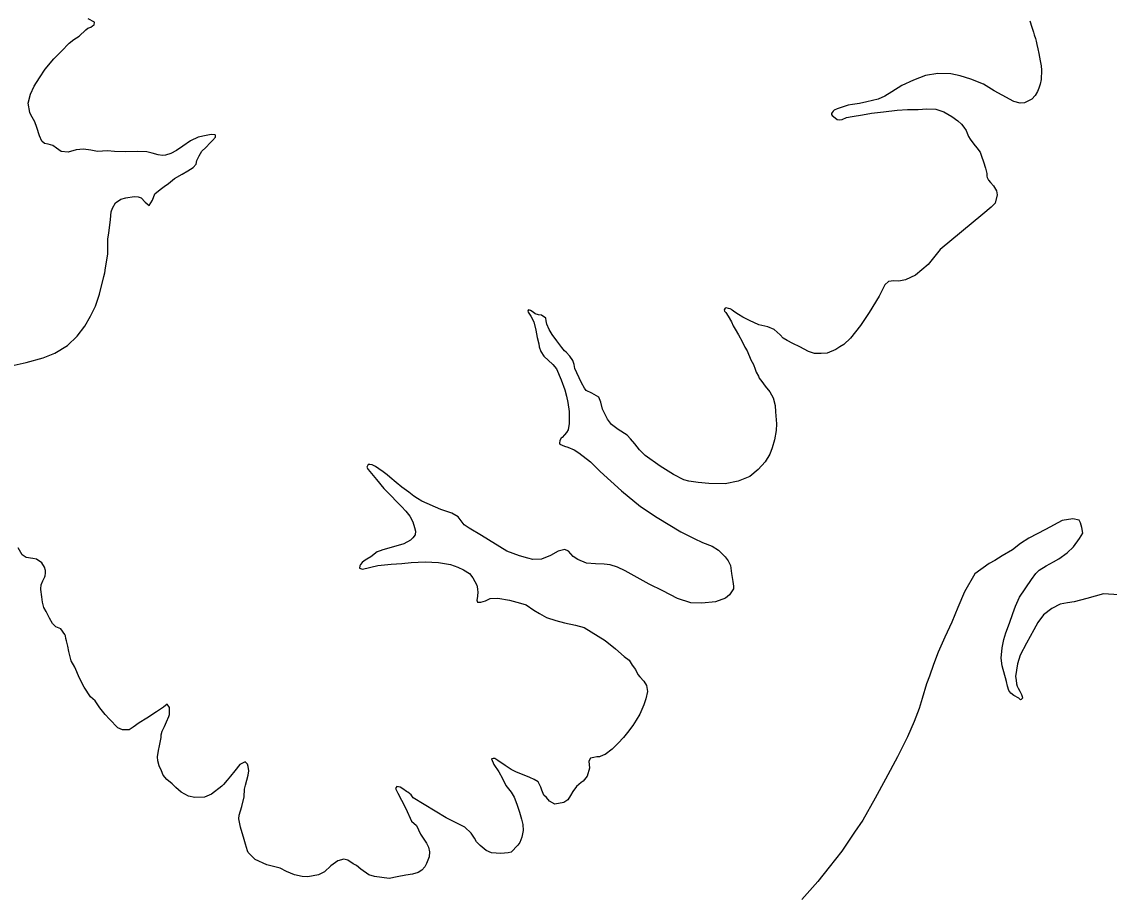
# Model space of a CAD drawing. Extents: x -939622 to -934245, y 1383184 to 1385301.
# Drawn here: x -935075.41 to -935059.22, y 1384353.42 to 1384366.39 of the extents above; entities that cross this region are included whole.
import ezdxf

# ---------------------------------------------------------------- set-up
doc = ezdxf.new("R2010")
doc.units = 0
doc.layers.add('Level 9', color=7, linetype='Continuous')

msp = doc.modelspace()

# ---------------------------------------------------------------- linework, layer by layer
at = {"layer": 'Level 9'}
for points in [[(-935074.33, 1384366.347), (-935074.328, 1384366.383), (-935074.42, 1384366.434)], [(-935060.407, 1384366.403), (-935060.377, 1384366.311), (-935060.354, 1384366.234), (-935060.344, 1384366.195)], [(-935075.522, 1384361.277), (-935075.343, 1384361.319), (-935075.092, 1384361.39), (-935074.917, 1384361.458), (-935074.729, 1384361.57), (-935074.586, 1384361.709), (-935074.473, 1384361.86), (-935074.388, 1384362.01), (-935074.314, 1384362.157), (-935074.251, 1384362.336), (-935074.19, 1384362.597), (-935074.174, 1384362.651), (-935074.161, 1384362.727), (-935074.129, 1384362.929), (-935074.127, 1384363.074), (-935074.13, 1384363.155), (-935074.112, 1384363.249), (-935074.1, 1384363.363), (-935074.091, 1384363.448), (-935074.079, 1384363.559), (-935074.06, 1384363.614), (-935074.012, 1384363.697), (-935073.935, 1384363.75), (-935073.861, 1384363.768), (-935073.738, 1384363.79), (-935073.675, 1384363.783), (-935073.632, 1384363.769), (-935073.573, 1384363.705), (-935073.515, 1384363.655), (-935073.466, 1384363.735), (-935073.427, 1384363.827), (-935073.351, 1384363.895), (-935073.289, 1384363.939), (-935073.227, 1384363.983), (-935073.134, 1384364.055), (-935073.024, 1384364.122), (-935072.939, 1384364.173), (-935072.856, 1384364.223), (-935072.816, 1384364.27), (-935072.806, 1384364.324), (-935072.769, 1384364.395), (-935072.729, 1384364.465), (-935072.671, 1384364.521), (-935072.603, 1384364.586), (-935072.574, 1384364.62), (-935072.572, 1384364.623), (-935072.528, 1384364.67), (-935072.526, 1384364.697), (-935072.532, 1384364.706), (-935072.592, 1384364.713), (-935072.667, 1384364.698), (-935072.786, 1384364.671), (-935072.896, 1384364.619), (-935073.014, 1384364.54), (-935073.108, 1384364.474), (-935073.193, 1384364.429), (-935073.271, 1384364.403), (-935073.313, 1384364.401), (-935073.379, 1384364.408), (-935073.467, 1384364.435), (-935073.549, 1384364.454), (-935073.684, 1384364.459), (-935073.87, 1384364.453), (-935074.027, 1384364.46), (-935074.135, 1384364.468), (-935074.282, 1384364.458), (-935074.379, 1384364.481), (-935074.491, 1384364.496), (-935074.602, 1384364.486), (-935074.718, 1384364.45), (-935074.823, 1384364.461), (-935074.894, 1384364.507), (-935074.946, 1384364.548), (-935075.016, 1384364.569), (-935075.073, 1384364.58), (-935075.11, 1384364.614), (-935075.146, 1384364.694), (-935075.183, 1384364.814), (-935075.213, 1384364.903), (-935075.273, 1384365.003), (-935075.289, 1384365.039), (-935075.312, 1384365.179), (-935075.28, 1384365.312), (-935075.223, 1384365.434), (-935075.146, 1384365.554), (-935075.06, 1384365.683), (-935074.933, 1384365.84), (-935074.819, 1384365.955), (-935074.706, 1384366.07), (-935074.635, 1384366.126), (-935074.556, 1384366.177), (-935074.454, 1384366.268), (-935074.424, 1384366.293), (-935074.38, 1384366.312), (-935074.356, 1384366.328), (-935074.336, 1384366.34), (-935074.33, 1384366.347)], [(-935060.344, 1384366.195), (-935060.324, 1384366.141), (-935060.314, 1384366.103), (-935060.3, 1384366.052), (-935060.289, 1384365.989), (-935060.272, 1384365.918), (-935060.253, 1384365.807), (-935060.239, 1384365.735), (-935060.231, 1384365.669), (-935060.238, 1384365.531), (-935060.251, 1384365.461), (-935060.271, 1384365.404), (-935060.293, 1384365.352), (-935060.327, 1384365.294), (-935060.379, 1384365.238), (-935060.486, 1384365.186), (-935060.549, 1384365.181), (-935060.646, 1384365.205), (-935060.817, 1384365.296), (-935060.936, 1384365.364), (-935061.096, 1384365.459), (-935061.284, 1384365.534), (-935061.442, 1384365.583), (-935061.581, 1384365.617), (-935061.774, 1384365.62), (-935061.959, 1384365.59), (-935062.14, 1384365.521), (-935062.309, 1384365.444), (-935062.459, 1384365.346), (-935062.562, 1384365.282), (-935062.666, 1384365.24), (-935062.833, 1384365.196), (-935062.941, 1384365.174), (-935063.048, 1384365.159), (-935063.108, 1384365.148), (-935063.171, 1384365.131), (-935063.215, 1384365.114), (-935063.272, 1384365.095), (-935063.316, 1384365.072), (-935063.334, 1384365.059), (-935063.348, 1384365.041), (-935063.359, 1384365.023), (-935063.359, 1384365.008), (-935063.35, 1384364.996), (-935063.306, 1384364.961), (-935063.273, 1384364.935), (-935063.245, 1384364.93), (-935063.2, 1384364.934), (-935063.135, 1384364.964), (-935063.049, 1384364.981), (-935062.899, 1384365.007), (-935062.762, 1384365.03), (-935062.585, 1384365.05), (-935062.379, 1384365.075), (-935062.229, 1384365.083), (-935062.069, 1384365.082), (-935061.937, 1384365.092), (-935061.805, 1384365.09), (-935061.684, 1384365.052), (-935061.567, 1384364.978), (-935061.478, 1384364.917), (-935061.422, 1384364.868), (-935061.388, 1384364.821), (-935061.356, 1384364.771), (-935061.34, 1384364.732), (-935061.317, 1384364.682), (-935061.292, 1384364.641), (-935061.242, 1384364.57), (-935061.195, 1384364.515), (-935061.148, 1384364.447), (-935061.128, 1384364.39), (-935061.095, 1384364.304), (-935061.068, 1384364.212), (-935061.048, 1384364.131), (-935061.046, 1384364.092), (-935061.04, 1384364.072), (-935061.02, 1384364.033), (-935060.992, 1384363.998), (-935060.949, 1384363.948), (-935060.901, 1384363.875), (-935060.893, 1384363.815), (-935060.922, 1384363.691), (-935060.981, 1384363.629), (-935061.104, 1384363.526), (-935061.742, 1384363), (-935061.918, 1384362.775), (-935062.108, 1384362.616), (-935062.259, 1384362.548), (-935062.358, 1384362.53), (-935062.43, 1384362.536), (-935062.508, 1384362.525), (-935062.564, 1384362.475), (-935062.648, 1384362.307), (-935062.797, 1384362.062), (-935062.929, 1384361.868), (-935063.073, 1384361.68), (-935063.175, 1384361.584), (-935063.232, 1384361.552), (-935063.296, 1384361.511), (-935063.421, 1384361.456), (-935063.514, 1384361.45)], [(-935063.514, 1384361.45), (-935063.61, 1384361.45), (-935063.698, 1384361.48), (-935063.829, 1384361.551), (-935063.936, 1384361.602), (-935064.016, 1384361.647), (-935064.077, 1384361.681), (-935064.124, 1384361.731), (-935064.213, 1384361.809), (-935064.308, 1384361.848), (-935064.441, 1384361.88), (-935064.581, 1384361.942), (-935064.679, 1384361.993), (-935064.743, 1384362.033), (-935064.795, 1384362.067), (-935064.835, 1384362.099), (-935064.848, 1384362.107), (-935064.866, 1384362.116), (-935064.893, 1384362.124), (-935064.927, 1384362.132), (-935064.942, 1384362.129), (-935064.956, 1384362.101), (-935064.952, 1384362.083), (-935064.93, 1384362.063), (-935064.896, 1384362.007), (-935064.848, 1384361.924), (-935064.822, 1384361.865), (-935064.793, 1384361.815), (-935064.743, 1384361.729), (-935064.688, 1384361.629), (-935064.647, 1384361.549), (-935064.615, 1384361.49), (-935064.557, 1384361.359), (-935064.521, 1384361.288), (-935064.495, 1384361.22), (-935064.479, 1384361.175), (-935064.447, 1384361.113), (-935064.434, 1384361.084), (-935064.393, 1384361.034), (-935064.343, 1384360.966), (-935064.277, 1384360.884), (-935064.226, 1384360.79), (-935064.199, 1384360.679), (-935064.19, 1384360.586), (-935064.178, 1384360.403), (-935064.184, 1384360.307), (-935064.206, 1384360.168), (-935064.239, 1384360.047), (-935064.275, 1384359.956), (-935064.343, 1384359.842), (-935064.448, 1384359.728), (-935064.574, 1384359.621), (-935064.749, 1384359.55), (-935064.94, 1384359.513), (-935065.183, 1384359.518), (-935065.343, 1384359.534), (-935065.479, 1384359.553), (-935065.558, 1384359.572), (-935065.71, 1384359.651), (-935065.91, 1384359.774), (-935066.131, 1384359.935), (-935066.215, 1384360.017), (-935066.287, 1384360.108), (-935066.352, 1384360.184), (-935066.399, 1384360.236), (-935066.534, 1384360.319), (-935066.632, 1384360.394), (-935066.692, 1384360.477), (-935066.766, 1384360.624), (-935066.793, 1384360.729), (-935066.823, 1384360.8), (-935066.927, 1384360.86), (-935067.009, 1384360.902), (-935067.034, 1384360.935), (-935067.079, 1384361.014), (-935067.147, 1384361.162), (-935067.176, 1384361.231), (-935067.187, 1384361.287), (-935067.21, 1384361.35), (-935067.251, 1384361.412), (-935067.306, 1384361.47), (-935067.331, 1384361.49), (-935067.372, 1384361.54), (-935067.447, 1384361.64), (-935067.516, 1384361.737), (-935067.561, 1384361.81), (-935067.593, 1384361.891), (-935067.607, 1384361.938), (-935067.611, 1384361.98), (-935067.673, 1384362.023), (-935067.718, 1384362.028), (-935067.769, 1384362.044), (-935067.8, 1384362.067), (-935067.84, 1384362.093), (-935067.87, 1384362.101), (-935067.879, 1384362.089), (-935067.875, 1384362.068), (-935067.831, 1384362.006), (-935067.787, 1384361.926), (-935067.759, 1384361.801), (-935067.737, 1384361.691)], [(-935067.737, 1384361.691), (-935067.716, 1384361.598), (-935067.709, 1384361.553), (-935067.685, 1384361.482), (-935067.638, 1384361.411), (-935067.505, 1384361.289), (-935067.452, 1384361.225), (-935067.381, 1384361.062), (-935067.328, 1384360.913), (-935067.301, 1384360.815), (-935067.28, 1384360.722), (-935067.264, 1384360.591), (-935067.26, 1384360.464), (-935067.264, 1384360.41), (-935067.276, 1384360.317), (-935067.302, 1384360.274), (-935067.334, 1384360.24), (-935067.369, 1384360.202), (-935067.383, 1384360.19), (-935067.4, 1384360.159), (-935067.405, 1384360.117), (-935067.402, 1384360.105), (-935067.331, 1384360.071), (-935067.283, 1384360.058), (-935067.188, 1384360.019), (-935067.118, 1384359.973), (-935066.945, 1384359.84), (-935066.8, 1384359.698), (-935066.484, 1384359.41), (-935066.2, 1384359.176), (-935065.952, 1384359.009), (-935065.602, 1384358.798), (-935065.404, 1384358.696), (-935065.276, 1384358.637), (-935065.133, 1384358.582), (-935065.038, 1384358.527), (-935064.939, 1384358.428), (-935064.897, 1384358.364), (-935064.862, 1384358.296), (-935064.844, 1384358.179), (-935064.825, 1384358.059), (-935064.816, 1384357.987), (-935064.818, 1384357.951), (-935064.876, 1384357.862), (-935064.937, 1384357.809), (-935065.086, 1384357.756), (-935065.289, 1384357.738), (-935065.452, 1384357.742), (-935065.652, 1384357.807), (-935065.866, 1384357.918), (-935066.07, 1384358.017), (-935066.251, 1384358.119), (-935066.428, 1384358.219), (-935066.541, 1384358.272), (-935066.65, 1384358.305), (-935066.741, 1384358.317), (-935066.873, 1384358.319), (-935067.003, 1384358.332), (-935067.134, 1384358.385), (-935067.201, 1384358.431), (-935067.273, 1384358.51), (-935067.328, 1384358.533), (-935067.426, 1384358.511), (-935067.541, 1384358.445), (-935067.675, 1384358.392), (-935067.804, 1384358.385), (-935067.877, 1384358.407), (-935068.004, 1384358.442), (-935068.192, 1384358.508), (-935068.569, 1384358.742), (-935068.75, 1384358.854), (-935068.824, 1384358.9), (-935068.915, 1384359.02), (-935069.009, 1384359.074), (-935069.173, 1384359.129), (-935069.457, 1384359.255), (-935069.521, 1384359.292), (-935069.573, 1384359.33), (-935069.647, 1384359.387), (-935069.752, 1384359.462), (-935069.838, 1384359.534), (-935069.931, 1384359.61), (-935069.971, 1384359.647), (-935070.03, 1384359.691), (-935070.097, 1384359.737), (-935070.146, 1384359.768), (-935070.195, 1384359.794), (-935070.228, 1384359.802), (-935070.255, 1384359.798), (-935070.272, 1384359.761), (-935070.253, 1384359.726), (-935070.131, 1384359.576), (-935070.019, 1384359.445), (-935069.919, 1384359.34), (-935069.826, 1384359.243), (-935069.758, 1384359.173), (-935069.693, 1384359.103), (-935069.636, 1384359.033), (-935069.591, 1384358.947), (-935069.562, 1384358.861), (-935069.551, 1384358.807)], [(-935060.286, 1384357.447), (-935060.349, 1384357.337), (-935060.457, 1384357.138), (-935060.55, 1384356.963), (-935060.591, 1384356.833), (-935060.618, 1384356.646), (-935060.611, 1384356.592), (-935060.603, 1384356.535), (-935060.593, 1384356.499), (-935060.58, 1384356.472), (-935060.554, 1384356.428), (-935060.538, 1384356.396), (-935060.529, 1384356.375), (-935060.519, 1384356.345), (-935060.515, 1384356.324), (-935060.535, 1384356.3), (-935060.547, 1384356.299), (-935060.569, 1384356.32), (-935060.645, 1384356.359), (-935060.688, 1384356.394), (-935060.717, 1384356.438), (-935060.74, 1384356.5), (-935060.754, 1384356.569), (-935060.816, 1384356.802), (-935060.831, 1384356.918), (-935060.818, 1384357.069), (-935060.795, 1384357.193), (-935060.765, 1384357.296), (-935060.71, 1384357.439), (-935060.657, 1384357.582), (-935060.618, 1384357.689), (-935060.562, 1384357.823), (-935060.382, 1384358.09), (-935060.318, 1384358.179), (-935060.286, 1384358.207), (-935060.266, 1384358.226), (-935060.163, 1384358.292), (-935060.053, 1384358.353), (-935059.974, 1384358.398), (-935059.85, 1384358.486), (-935059.757, 1384358.576), (-935059.668, 1384358.699), (-935059.616, 1384358.779), (-935059.634, 1384358.862), (-935059.651, 1384358.931), (-935059.673, 1384358.969), (-935059.767, 1384358.993), (-935059.923, 1384358.967), (-935060.174, 1384358.833), (-935060.419, 1384358.702), (-935060.546, 1384358.623), (-935060.663, 1384358.532), (-935060.819, 1384358.44), (-935060.928, 1384358.373), (-935061.011, 1384358.328), (-935061.225, 1384358.171), (-935061.379, 1384357.905), (-935061.477, 1384357.67), (-935061.569, 1384357.454), (-935061.67, 1384357.228), (-935061.769, 1384357.006), (-935061.838, 1384356.823), (-935061.898, 1384356.647), (-935061.943, 1384356.537), (-935062.008, 1384356.319), (-935062.052, 1384356.17), (-935062.13, 1384355.975), (-935062.227, 1384355.747), (-935062.374, 1384355.447), (-935062.556, 1384355.114), (-935062.709, 1384354.832), (-935062.894, 1384354.508), (-935063.015, 1384354.327), (-935063.204, 1384354.044), (-935063.392, 1384353.804), (-935063.563, 1384353.594), (-935063.8, 1384353.325)], [(-935069.551, 1384358.807), (-935069.555, 1384358.753), (-935069.587, 1384358.707), (-935069.625, 1384358.673), (-935069.722, 1384358.621), (-935069.913, 1384358.564), (-935070.038, 1384358.53), (-935070.074, 1384358.517), (-935070.118, 1384358.501), (-935070.215, 1384358.425), (-935070.274, 1384358.39), (-935070.315, 1384358.365), (-935070.342, 1384358.343), (-935070.344, 1384358.34), (-935070.368, 1384358.312), (-935070.376, 1384358.291), (-935070.381, 1384358.258), (-935070.338, 1384358.241), (-935070.112, 1384358.299), (-935069.911, 1384358.318), (-935069.755, 1384358.326), (-935069.614, 1384358.339), (-935069.407, 1384358.349), (-935069.209, 1384358.343), (-935069.027, 1384358.313), (-935068.918, 1384358.274), (-935068.836, 1384358.232), (-935068.747, 1384358.178), (-935068.694, 1384358.113), (-935068.636, 1384358.004), (-935068.625, 1384357.95), (-935068.623, 1384357.89), (-935068.625, 1384357.857), (-935068.628, 1384357.833), (-935068.635, 1384357.781), (-935068.625, 1384357.752), (-935068.577, 1384357.75), (-935068.509, 1384357.773), (-935068.437, 1384357.806), (-935068.324, 1384357.812), (-935068.148, 1384357.782), (-935067.988, 1384357.736), (-935067.903, 1384357.709), (-935067.789, 1384357.631), (-935067.706, 1384357.583), (-935067.599, 1384357.523), (-935067.46, 1384357.476), (-935067.332, 1384357.444), (-935067.166, 1384357.407), (-935067.039, 1384357.375), (-935066.934, 1384357.307), (-935066.729, 1384357.181), (-935066.575, 1384357.054), (-935066.442, 1384356.941), (-935066.371, 1384356.886), (-935066.324, 1384356.815), (-935066.277, 1384356.748), (-935066.238, 1384356.674), (-935066.213, 1384356.641), (-935066.151, 1384356.574), (-935066.11, 1384356.509), (-935066.098, 1384356.42), (-935066.119, 1384356.314), (-935066.152, 1384356.222), (-935066.211, 1384356.085), (-935066.265, 1384355.996), (-935066.316, 1384355.917), (-935066.394, 1384355.812), (-935066.455, 1384355.738), (-935066.533, 1384355.654), (-935066.624, 1384355.564), (-935066.729, 1384355.483), (-935066.756, 1384355.473), (-935066.812, 1384355.45), (-935066.851, 1384355.446), (-935066.896, 1384355.441), (-935066.947, 1384355.431), (-935066.97, 1384355.385), (-935066.96, 1384355.28), (-935066.993, 1384355.162), (-935067.056, 1384355.087), (-935067.086, 1384355.065), (-935067.153, 1384355.006), (-935067.208, 1384354.932), (-935067.242, 1384354.874), (-935067.282, 1384354.81), (-935067.344, 1384354.769), (-935067.475, 1384354.743), (-935067.555, 1384354.789), (-935067.601, 1384354.842), (-935067.639, 1384354.879), (-935067.668, 1384354.951), (-935067.685, 1384354.998), (-935067.723, 1384355.078), (-935067.781, 1384355.112), (-935067.848, 1384355.14), (-935067.958, 1384355.185), (-935068.046, 1384355.221), (-935068.126, 1384355.261), (-935068.215, 1384355.321), (-935068.325, 1384355.396)], [(-935072.93, 1384354.864), (-935073.037, 1384354.924), (-935073.114, 1384354.99), (-935073.173, 1384355.045), (-935073.25, 1384355.109), (-935073.303, 1384355.177), (-935073.332, 1384355.242), (-935073.365, 1384355.316), (-935073.382, 1384355.391), (-935073.387, 1384355.45), (-935073.375, 1384355.544), (-935073.359, 1384355.614), (-935073.336, 1384355.735), (-935073.334, 1384355.774), (-935073.318, 1384355.831), (-935073.287, 1384355.899), (-935073.256, 1384355.969), (-935073.223, 1384356.048), (-935073.212, 1384356.081), (-935073.21, 1384356.117), (-935073.211, 1384356.153), (-935073.209, 1384356.184), (-935073.243, 1384356.231), (-935073.299, 1384356.187), (-935073.402, 1384356.12), (-935073.546, 1384356.022), (-935073.664, 1384355.953), (-935073.749, 1384355.89), (-935073.811, 1384355.852), (-935073.908, 1384355.852), (-935073.978, 1384355.882), (-935074.105, 1384356.008), (-935074.17, 1384356.081), (-935074.248, 1384356.18), (-935074.318, 1384356.28), (-935074.386, 1384356.344), (-935074.483, 1384356.486), (-935074.548, 1384356.619), (-935074.622, 1384356.782), (-935074.673, 1384356.879), (-935074.711, 1384357.016), (-935074.725, 1384357.097), (-935074.743, 1384357.175), (-935074.753, 1384357.21), (-935074.757, 1384357.249), (-935074.77, 1384357.27), (-935074.83, 1384357.355), (-935074.902, 1384357.383), (-935074.952, 1384357.432), (-935074.997, 1384357.512), (-935075.019, 1384357.56), (-935075.045, 1384357.61), (-935075.083, 1384357.672), (-935075.103, 1384357.749), (-935075.112, 1384357.83), (-935075.127, 1384357.941), (-935075.128, 1384357.95), (-935075.121, 1384358.007), (-935075.098, 1384358.068), (-935075.067, 1384358.129), (-935075.062, 1384358.144), (-935075.057, 1384358.181), (-935075.055, 1384358.22), (-935075.069, 1384358.27), (-935075.113, 1384358.338), (-935075.19, 1384358.39), (-935075.247, 1384358.403), (-935075.344, 1384358.415), (-935075.405, 1384358.455), (-935075.463, 1384358.561)], [(-935059.082, 1384357.858), (-935059.308, 1384357.875), (-935059.558, 1384357.807), (-935059.749, 1384357.758), (-935059.848, 1384357.743), (-935059.955, 1384357.722), (-935060.079, 1384357.655), (-935060.203, 1384357.561), (-935060.286, 1384357.447)], [(-935068.325, 1384355.396), (-935068.371, 1384355.424), (-935068.395, 1384355.423), (-935068.416, 1384355.417), (-935068.383, 1384355.334), (-935068.311, 1384355.225), (-935068.257, 1384355.127), (-935068.205, 1384355.024), (-935068.127, 1384354.921), (-935068.082, 1384354.847), (-935068.04, 1384354.746), (-935068, 1384354.624), (-935067.97, 1384354.52), (-935067.952, 1384354.44), (-935067.949, 1384354.35), (-935067.967, 1384354.253), (-935067.998, 1384354.174), (-935068.024, 1384354.134), (-935068.126, 1384354.028), (-935068.17, 1384354.018), (-935068.281, 1384354.011), (-935068.42, 1384354.019), (-935068.499, 1384354.052), (-935068.585, 1384354.128), (-935068.641, 1384354.183), (-935068.67, 1384354.236), (-935068.723, 1384354.31), (-935068.813, 1384354.4), (-935069.091, 1384354.542), (-935069.582, 1384354.838), (-935069.616, 1384354.885), (-935069.662, 1384354.923), (-935069.681, 1384354.932), (-935069.739, 1384354.972), (-935069.779, 1384354.995), (-935069.827, 1384355.005), (-935069.847, 1384354.977), (-935069.812, 1384354.909), (-935069.758, 1384354.803), (-935069.694, 1384354.679), (-935069.607, 1384354.489), (-935069.535, 1384354.425), (-935069.474, 1384354.298), (-935069.424, 1384354.224), (-935069.386, 1384354.165), (-935069.357, 1384354.106), (-935069.343, 1384354.032), (-935069.346, 1384353.959), (-935069.385, 1384353.859), (-935069.411, 1384353.81), (-935069.457, 1384353.763), (-935069.51, 1384353.726), (-935069.594, 1384353.702), (-935069.695, 1384353.687), (-935069.824, 1384353.661), (-935069.94, 1384353.637), (-935070.049, 1384353.651), (-935070.16, 1384353.666), (-935070.245, 1384353.69), (-935070.362, 1384353.777), (-935070.427, 1384353.829), (-935070.479, 1384353.857), (-935070.559, 1384353.912), (-935070.616, 1384353.925), (-935070.703, 1384353.901), (-935070.812, 1384353.825), (-935070.905, 1384353.735), (-935070.991, 1384353.69), (-935071.152, 1384353.664), (-935071.236, 1384353.668), (-935071.351, 1384353.691), (-935071.467, 1384353.744), (-935071.565, 1384353.792), (-935071.761, 1384353.84), (-935071.938, 1384353.922), (-935072.038, 1384354.024), (-935072.051, 1384354.05), (-935072.078, 1384354.149), (-935072.101, 1384354.22), (-935072.155, 1384354.402), (-935072.177, 1384354.527), (-935072.176, 1384354.581), (-935072.132, 1384354.709), (-935072.097, 1384354.854), (-935072.092, 1384354.966), (-935072.078, 1384355.026), (-935072.041, 1384355.175), (-935072.031, 1384355.238), (-935072.039, 1384355.307), (-935072.052, 1384355.337), (-935072.087, 1384355.375), (-935072.163, 1384355.333), (-935072.238, 1384355.238), (-935072.302, 1384355.16), (-935072.354, 1384355.099), (-935072.409, 1384355.037), (-935072.433, 1384355.012), (-935072.588, 1384354.893), (-935072.692, 1384354.85), (-935072.833, 1384354.843), (-935072.93, 1384354.864)]]:
    msp.add_lwpolyline(points, dxfattribs=at)

doc.saveas('drawing.dxf')
